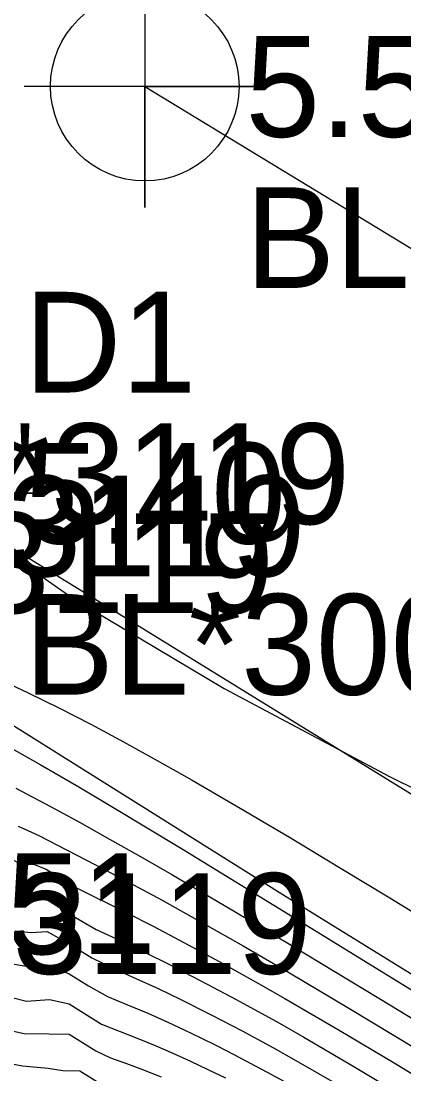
# Model space of a CAD drawing. Extents: x 2356077 to 2359823, y 225951 to 227822.
# Drawn here: x 2357587.43 to 2357596.95, y 226687.86 to 226713.99 of the extents above; entities that cross this region are included whole.
import ezdxf

# ---------------------------------------------------------------- set-up
doc = ezdxf.new("R2010")
doc.units = 0
for name, color, linetype in [('DTM Contours Major', 7, 'Continuous'), ('DTM Contours Minor', 7, 'Continuous'), ('Exist DTM Breakline Cogo Comment', 7, 'Continuous'), ('Exist DTM Crownline', 7, 'Continuous'), ('Exist DTM Crownline Cogo Comment', 7, 'Continuous'), ('Exist DTM Crownline Cogo Elevation', 7, 'Continuous'), ('Exist DTM Crownline Cogo Point CELL', 7, 'Continuous'), ('Exist DTM Drainline', 7, 'Continuous'), ('Exist Roads EOP', 7, 'Continuous'), ('Exist Roads EOP Cogo Comment', 7, 'Continuous'), ('Exist Roads EOP Cogo Elevation', 7, 'Continuous'), ('Exist Roads EOP Cogo Number', 7, 'Continuous'), ('Exist Roads EOP Cogo Point CELL', 7, 'Continuous'), ('Exist Structure Major Bridge WW Cogo Comment', 7, 'Continuous'), ('PH Exist DTM Breakline', 7, 'Continuous')]:
    doc.layers.add(name, color=color, linetype=linetype)

msp = doc.modelspace()

# ---------------------------------------------------------------- linework, layer by layer
at = {"layer": 'DTM Contours Major'}
for points in [[(2357586.756, 226696.187), (2357587.909, 226695.54), (2357588.871, 226694.983), (2357589.714, 226694.485), (2357591.463, 226693.431), (2357594.191, 226691.759), (2357597.892, 226689.483)], [(2357587.287, 226691.411), (2357587.687, 226691.368), (2357588.083, 226691.395), (2357588.648, 226691.08), (2357589.195, 226690.739), (2357589.738, 226690.474), (2357590.289, 226690.231), (2357590.84, 226689.978), (2357591.391, 226689.714), (2357592.159, 226689.331), (2357592.929, 226688.929), (2357593.704, 226688.508), (2357594.261, 226688.197), (2357595.39, 226687.547)]]:
    msp.add_lwpolyline(points, dxfattribs=at)
at = {"layer": 'DTM Contours Minor'}
for points in [[(2357583.631, 226714.936), (2357582.269, 226713.203), (2357581.269, 226711.457), (2357580.749, 226709.726), (2357580.741, 226708.386), (2357581.084, 226707.069), (2357581.753, 226705.768), (2357582.729, 226704.478), (2357583.989, 226703.195), (2357585.51, 226701.912), (2357588.724, 226699.662), (2357592.482, 226697.429), (2357596.592, 226695.242), (2357600.863, 226693.133)], [(2357586.878, 226697.658), (2357587.613, 226697.321), (2357588.375, 226696.949), (2357589.164, 226696.543), (2357589.979, 226696.106), (2357590.82, 226695.641), (2357591.685, 226695.15), (2357592.88, 226694.457), (2357594.107, 226693.733), (2357595.351, 226692.987), (2357596.6, 226692.23), (2357599.918, 226690.196)], [(2357587.3, 226694.95), (2357588.161, 226694.496), (2357588.883, 226694.105), (2357589.63, 226693.69), (2357590.398, 226693.256), (2357591.181, 226692.806), (2357592.775, 226691.873), (2357594.189, 226691.031), (2357596.639, 226689.55), (2357601.172, 226686.797)], [(2357587.36, 226694.006), (2357587.604, 226693.905), (2357587.872, 226693.779), (2357589.522, 226692.929), (2357590.224, 226692.557), (2357590.938, 226692.169), (2357591.659, 226691.77), (2357592.956, 226691.036), (2357594.106, 226690.369), (2357595.582, 226689.494), (2357597.83, 226688.137)], [(2357585.971, 226693.699), (2357587.511, 226693.052), (2357587.744, 226693.067), (2357588.056, 226692.946), (2357588.764, 226692.505), (2357590.058, 226691.862), (2357590.713, 226691.528), (2357591.373, 226691.182), (2357592.359, 226690.65), (2357593.334, 226690.107), (2357593.989, 226689.735), (2357595.336, 226688.949), (2357596.704, 226688.133), (2357599.532, 226686.417)], [(2357587.398, 226692.228), (2357588.047, 226692.204), (2357588.687, 226691.804), (2357589.298, 226691.442), (2357589.896, 226691.168), (2357590.499, 226690.881), (2357591.103, 226690.584), (2357592.063, 226690.091), (2357592.776, 226689.711), (2357593.853, 226689.117), (2357594.464, 226688.769), (2357595.704, 226688.045), (2357596.965, 226687.292)], [(2357587.18, 226690.598), (2357587.639, 226690.518), (2357588.118, 226690.55), (2357588.63, 226690.344), (2357589.108, 226690.045), (2357589.58, 226689.78), (2357590.082, 226689.578), (2357590.582, 226689.365), (2357591.08, 226689.143), (2357591.491, 226688.953), (2357591.9, 226688.756), (2357592.31, 226688.554), (2357592.721, 226688.344), (2357593.549, 226687.906), (2357594.052, 226687.63)], [(2357585.613, 226690.159), (2357587.567, 226689.665), (2357588.138, 226689.704), (2357588.625, 226689.598), (2357589.429, 226689.097), (2357590.322, 226688.746), (2357590.769, 226688.563), (2357591.205, 226688.375), (2357591.641, 226688.179), (2357592.076, 226687.974), (2357592.512, 226687.76)], [(2357586.448, 226689.095), (2357587.51, 226688.86), (2357588.135, 226688.856), (2357588.629, 226688.847), (2357589.292, 226688.434), (2357589.659, 226688.258), (2357590.057, 226688.12), (2357590.452, 226687.974), (2357590.916, 226687.791)], [(2357585.72, 226688.391), (2357587.467, 226688.065), (2357588.103, 226688.006), (2357588.475, 226687.944), (2357588.893, 226687.934), (2357589.438, 226687.594)]]:
    msp.add_lwpolyline(points, dxfattribs=at)
at = {"layer": 'Exist DTM Crownline'}
msp.add_lwpolyline([(2357590.508, 226712.367), (2357667.74, 226665.482), (2357750.251, 226615.14), (2357829.29, 226567.098), (2357910.169, 226517.915), (2357961.465, 226486.673)], dxfattribs=at)
at = {"layer": 'Exist DTM Crownline Cogo Point CELL'}
msp.add_lwpolyline([(2357590.508, 226715.367), (2357590.508, 226709.367), (2357590.508, 226712.367), (2357593.508, 226712.367), (2357587.508, 226712.367)], dxfattribs=at)
msp.add_circle((2357590.508, 226712.367), 2.344, dxfattribs=at)
at = {"layer": 'Exist DTM Drainline'}
msp.add_spline([(2357699.586, 226858.192), (2357670.366, 226820.782), (2357623.327, 226796.892), (2357587.218, 226772.268), (2357568.803, 226744.252), (2357555.19, 226717.62), (2357555.017, 226695.126), (2357553.473, 226672.759), (2357563.697, 226642.736), (2357576.526, 226627.993), (2357663.798, 226499.169), (2357732.721, 226415.647), (2357803.211, 226342.215), (2357874.586, 226264.309)], degree=3, dxfattribs=at)
at = {"layer": 'Exist Roads EOP'}
msp.add_lwpolyline([(2357585.012, 226702.271), (2357661.784, 226654.999), (2357743.586, 226604.975), (2357823.13, 226556.738), (2357904.149, 226507.742), (2357955.084, 226476.749)], dxfattribs=at)
at = {"layer": 'Exist Roads EOP Cogo Point CELL'}
msp.add_lwpolyline([(2357585.012, 226705.271), (2357585.012, 226699.271), (2357585.012, 226702.271), (2357588.012, 226702.271), (2357582.012, 226702.271)], dxfattribs=at)
at = {"layer": 'PH Exist DTM Breakline'}
msp.add_lwpolyline([(2357608.221, 226683.711), (2357600.548, 226688.227), (2357593.938, 226692.308), (2357587.266, 226696.487), (2357582.695, 226699.034), (2357578.945, 226700.156), (2357572.681, 226705.21)], dxfattribs=at)

# ---------------------------------------------------------------- texts
at = {"layer": 'Exist DTM Breakline Cogo Comment'}
msp.add_text('EL*40051', height=2.5, dxfattribs=at).set_placement((2357576.095, 226690.833))
at = {"layer": 'Exist DTM Crownline Cogo Comment'}
msp.add_text('BL*3008', height=2.5, dxfattribs=at).set_placement((2357593.008, 226707.367))
at = {"layer": 'Exist DTM Crownline Cogo Elevation'}
msp.add_text('5.59', height=2.5, dxfattribs=at).set_placement((2357593.008, 226711.117))
at = {"layer": 'Exist Roads EOP Cogo Comment'}
msp.add_text('BL*30011', height=2.5, dxfattribs=at).set_placement((2357587.512, 226697.272))
at = {"layer": 'Exist Roads EOP Cogo Elevation'}
msp.add_text('5.40', height=2.5, dxfattribs=at).set_placement((2357587.512, 226701.022))
at = {"layer": 'Exist Roads EOP Cogo Number'}
msp.add_text('D1', height=2.5, dxfattribs=at).set_placement((2357587.512, 226704.772))
at = {"layer": 'Exist Structure Major Bridge WW Cogo Comment'}
for s, p in [('WD EL*3119', (2357576.287, 226701.506)), ('WD EL*3119', (2357575.181, 226700.21)), ('WD BL*3119', (2357574.394, 226699.296)), ('WD BL*3119', (2357575.332, 226690.343))]:
    msp.add_text(s, height=2.5, dxfattribs=at).set_placement(p)

doc.saveas('drawing.dxf')
